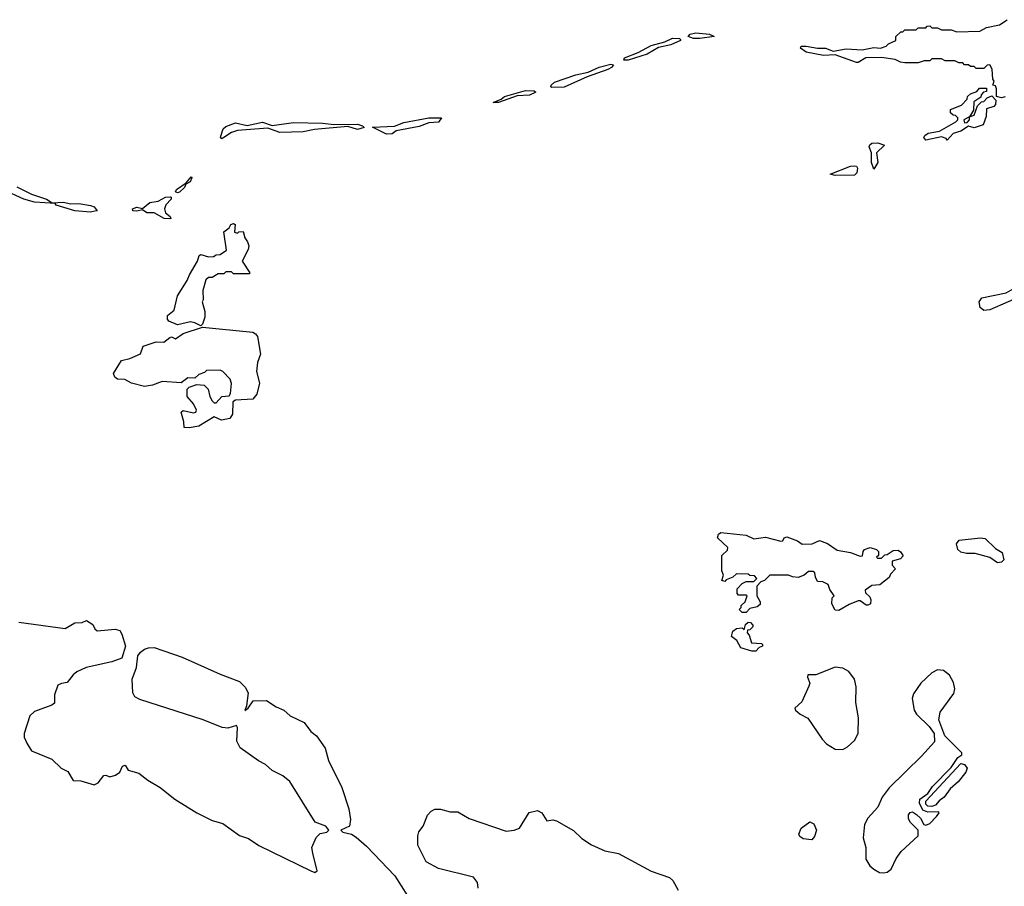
# Model space of a CAD drawing. Extents: x 2386423 to 2568864, y 578392 to 761999.
# Tile 359 of 454: x 2499229 to 2504320, y 680575 to 685052. Entities that reach past the tile are written whole.
import ezdxf

# ---------------------------------------------------------------- set-up
doc = ezdxf.new("R2010")
doc.units = 0

msp = doc.modelspace()

# ---------------------------------------------------------------- linework, layer by layer
at = {"layer": '0CON05XD'}
for points in [[(2504305, 684648), (2504280, 684655), (2504280, 684695), (2504275, 684710), (2504260, 684715), (2504267.5, 684735), (2504260, 684745), (2504257, 684797), (2504245, 684820), (2504231.7, 684818.3), (2504215, 684800), (2504175, 684800), (2504165, 684810), (2504145, 684810), (2504135, 684820), (2504115, 684820), (2504105, 684830), (2504085, 684830), (2504065, 684840), (2504015, 684840), (2503995, 684850), (2503945, 684850), (2503935, 684840), (2503905, 684840), (2503875, 684830), (2503805, 684830), (2503783, 684833), (2503755, 684847.5), (2503685, 684857.5), (2503604.4, 684855.6), (2503565, 684830.8), (2503555, 684830.6), (2503445, 684871.4), (2503385, 684867.3), (2503295, 684884.6), (2503265.8, 684905), (2503270, 684915), (2503295, 684915.3), (2503354.6, 684904.6), (2503395, 684905.4), (2503435, 684890.8), (2503502.6, 684902.6), (2503585, 684896.9), (2503645, 684909.4), (2503680, 684905), (2503710, 684915), (2503721.7, 684928.3), (2503760, 684945), (2503760, 684965), (2503785, 684990), (2503795, 684990), (2503805, 685000), (2503865, 685000), (2503875, 685010), (2503915, 685010), (2503921.7, 685018.3), (2503935, 685020), (2503945, 685010), (2503975, 685010), (2503995, 685000), (2504045, 685000), (2504075, 684990), (2504193, 684993), (2504227.5, 685012.5), (2504295, 685025.7), (2504335, 685052.5)], [(2502352.7, 684842.7), (2502356.2, 684855), (2502426.8, 684883.2), (2502495, 684919.5), (2502565, 684938.5), (2502605, 684956.5), (2502640, 684955), (2502645, 684950), (2502646.2, 684945), (2502595, 684923.5), (2502531.3, 684908.7), (2502473.8, 684875), (2502375, 684843.1), (2502352.7, 684842.7)], [(2502745, 684954.7), (2502712.5, 684955), (2502686, 684965), (2502695, 684978.5), (2502725, 684984.5), (2502795, 684977.7), (2502820, 684965), (2502745, 684954.7)], [(2501981.4, 684701.4), (2501976, 684705), (2501977.1, 684715), (2501995, 684730), (2502105, 684767.3), (2502168.5, 684781.5), (2502225, 684807.8), (2502285, 684822), (2502299.3, 684819.3), (2502288.8, 684805), (2502270, 684795), (2502162.5, 684757.5), (2502045, 684704.4), (2501981.4, 684701.4)], [(2501705, 684624.5), (2501677.5, 684625), (2501718.8, 684641.2), (2501736.2, 684655), (2501845, 684687.5), (2501890, 684685), (2501898.3, 684678.3), (2501865, 684662.9), (2501801.4, 684658.6), (2501705, 684624.5)], [(2504025, 684430), (2504018.8, 684438.8), (2503995, 684446.7), (2503915, 684430), (2503903.6, 684443.6), (2503908.8, 684455), (2503926.4, 684466.4), (2503985, 684476.7), (2504070, 684525), (2504080, 684535), (2504080, 684545), (2504068.3, 684558.3), (2504055, 684560), (2504041.7, 684571.7), (2504041.7, 684588.3), (2504098.3, 684611.7), (2504128.3, 684641.7), (2504130, 684655), (2504145, 684670), (2504178.3, 684681.7), (2504191.7, 684698.3), (2504228.3, 684698.3), (2504228.3, 684681.7), (2504211.7, 684678.3), (2504200, 684665), (2504198.3, 684651.7), (2504161.7, 684628.3), (2504160, 684585), (2504140, 684550), (2504110, 684535), (2504115, 684520), (2504128.3, 684521.7), (2504140, 684535), (2504140, 684550), (2504165, 684560), (2504181.7, 684608.3), (2504201.7, 684628.3), (2504215, 684630), (2504231.7, 684648.3), (2504255, 684660), (2504276.7, 684636.7), (2504273.8, 684615), (2504265, 684603.8), (2504227.5, 684592.5), (2504226.9, 684553.1), (2504210, 684510), (2504165, 684494.3), (2504135, 684502.5), (2504095, 684477.1), (2504055.6, 684464.4), (2504025, 684430)], [(2504325, 684653.8), (2504305, 684648)], [(2500275, 684437.5), (2500267.5, 684445), (2500280.5, 684489.5), (2500295, 684501.4), (2500345, 684518.9), (2500405, 684506), (2500485, 684522.9), (2500535, 684505.7), (2500645, 684520.6), (2500795, 684518.1), (2500855, 684511.2), (2500975, 684512.9), (2501002.5, 684505), (2501010, 684495), (2500975, 684485.7), (2500925, 684500), (2500754.2, 684485.8), (2500695, 684474), (2500575, 684470.5), (2500512.5, 684492.5), (2500355, 684480), (2500325, 684469.2), (2500285, 684443.8), (2500275, 684437.5)], [(2501125, 684461.2), (2501053, 684497), (2501166.9, 684503.1), (2501215, 684521.9), (2501345, 684545.5), (2501410, 684545), (2501395, 684522.9), (2501345, 684518.9), (2501295, 684500.5), (2501175, 684478.6), (2501155, 684463.3), (2501125, 684461.2)], [(2503645, 684280), (2503634.2, 684314.2), (2503634, 684365), (2503622, 684395), (2503624.4, 684405.6), (2503635, 684414), (2503665.8, 684415.8), (2503700, 684405), (2503658.8, 684365), (2503666.2, 684315), (2503645, 684280)], [(2503445, 684247.5), (2503420, 684255), (2503524.3, 684295.7), (2503545, 684298), (2503555.8, 684295.8), (2503561.2, 684285), (2503558, 684262), (2503545, 684250), (2503445, 684247.5)], [(2500045, 684158), (2500035, 684163.3), (2500040, 684175), (2500090, 684210), (2500115, 684240), (2500118.8, 684235), (2500111.2, 684215), (2500087.5, 684202.5), (2500080.8, 684185), (2500055, 684161.4), (2500045, 684158)], [(2499595, 684057.3), (2499515, 684064.6), (2499417.5, 684095), (2499413, 684103), (2499305, 684109.4), (2499250, 684125), (2499145, 684174.3)], [(2499215, 684188.9), (2499290.9, 684150.9), (2499367.5, 684125), (2499397, 684107), (2499455, 684110.6), (2499491.2, 684101.2), (2499535, 684102.9), (2499595, 684093.1), (2499613.8, 684085), (2499630, 684065), (2499625, 684064.3), (2499595, 684057.3)], [(2500005, 684024.4), (2499976.7, 684025), (2499925, 684054.3), (2499886.7, 684055), (2499865, 684070), (2499835, 684062.5), (2499815, 684064.3), (2499813.3, 684075), (2499835, 684083.3), (2499865, 684077.5), (2499901.3, 684108.7), (2499945.5, 684114.5), (2499983.3, 684135), (2500008.1, 684138.1), (2500013.3, 684135), (2500012, 684125), (2499984.4, 684095.6), (2499977.5, 684075), (2499983.8, 684055), (2500007.5, 684035), (2500010, 684025), (2500005, 684024.4)], [(2500165, 683470), (2500135, 683486.7), (2500111.7, 683491.7), (2500045, 683476.7), (2500000, 683495), (2499992.9, 683505), (2499994.2, 683525), (2500028.3, 683551.7), (2500045, 683626), (2500096, 683705), (2500106.4, 683733.6), (2500148.8, 683805), (2500156.7, 683835), (2500165, 683840), (2500205, 683826.7), (2500231.7, 683828.3), (2500245, 683837.5), (2500265, 683840), (2500298.3, 683861.7), (2500284.3, 683955.7), (2500312.5, 683977.5), (2500321.2, 683995), (2500335, 684000), (2500342.5, 683995), (2500340, 683955), (2500355, 683950), (2500363, 683957), (2500385, 683957.5), (2500393.3, 683925), (2500406.7, 683905), (2500413.3, 683885), (2500410.8, 683865), (2500380, 683805), (2500420, 683745), (2500415, 683740), (2500335, 683740), (2500325, 683750), (2500295, 683750), (2500285, 683740), (2500255, 683740), (2500225, 683720), (2500205, 683720), (2500191.7, 683708.3), (2500177, 683653), (2500177.5, 683605), (2500172.5, 683595), (2500186.2, 683545), (2500186.2, 683515), (2500175, 683480), (2500165, 683470)], [(2504215, 683550.5), (2504195.6, 683565), (2504190, 683595), (2504204.6, 683615.4), (2504329.1, 683640.9), (2504390, 683675), (2504425, 683687.1), (2504445, 683689.1), (2504464.3, 683675), (2504459.4, 683655), (2504435, 683636.7), (2504245, 683553.5), (2504215, 683550.5)], [(2500105, 682944), (2500080, 682945), (2500078.1, 682975), (2500063.3, 683025), (2500075, 683034), (2500128.3, 683021.7), (2500140, 683025), (2500143.3, 683035), (2500128.3, 683068.3), (2500095.7, 683105.7), (2500095.8, 683144.2), (2500105, 683153.8), (2500145, 683167.5), (2500183.6, 683163.6), (2500204, 683144), (2500212.9, 683105), (2500225, 683083.3), (2500235, 683073.3), (2500245, 683073.3), (2500275, 683106.2), (2500311.7, 683108.3), (2500319.3, 683120.7), (2500323.6, 683173.6), (2500316.7, 683195), (2500280, 683235), (2500265, 683242.5), (2500195, 683240), (2500185, 683230), (2500155, 683220), (2500135, 683200), (2500098.3, 683201.7), (2500065, 683176), (2499966, 683184), (2499915.6, 683164.4), (2499875, 683157.1), (2499807.5, 683175), (2499773.1, 683193.1), (2499735, 683195.8), (2499720.8, 683205), (2499714.3, 683225), (2499755, 683292.5), (2499798.8, 683301.2), (2499853.3, 683326.7), (2499867.5, 683365), (2499935, 683388.9), (2499975, 683386.2), (2500005, 683411.2), (2500015, 683413.3), (2500035, 683403.3), (2500075, 683431.2), (2500175, 683463.3), (2500435, 683437.5), (2500449.3, 683429.3), (2500458, 683415), (2500474.2, 683325), (2500459.5, 683280.5), (2500454.2, 683234.2), (2500469.4, 683175), (2500455, 683117.5), (2500435, 683092.5), (2500345, 683087.5), (2500331.7, 683078.3), (2500330, 683015), (2500315, 682992.5), (2500273, 682983), (2500235, 683001.2), (2500155, 682952.2), (2500105, 682944)], [(2502985, 681990), (2502965, 681990), (2502950, 682005), (2502960, 682015), (2502960, 682025), (2502980, 682045), (2502990, 682075), (2502985, 682080), (2502945, 682080), (2502938.3, 682088.3), (2502938.3, 682111.7), (2502965, 682140), (2502985, 682150), (2503025, 682150), (2503040, 682165), (2503028.3, 682178.3), (2503005, 682180), (2502995, 682187.5), (2502935, 682190), (2502917, 682173), (2502881.7, 682158.3), (2502875, 682150), (2502860, 682155), (2502867.5, 682182.5), (2502860, 682205), (2502860, 682285), (2502888.3, 682311.7), (2502890, 682325), (2502837.5, 682375), (2502842.5, 682395), (2502855, 682402.5), (2502985, 682390), (2503025, 682370), (2503085, 682379.2), (2503165, 682357.5), (2503175, 682360), (2503182.5, 682375), (2503195, 682380), (2503250.7, 682360.7), (2503275, 682342.5), (2503326.4, 682343.6), (2503365, 682362.5), (2503405, 682346.7), (2503455, 682312.5), (2503525, 682300), (2503575, 682280), (2503587.5, 682282.5), (2503590, 682305), (2503597.5, 682315), (2503625.8, 682325.8), (2503660, 682315), (2503670, 682305), (2503670, 682285), (2503660, 682275), (2503665, 682270), (2503685, 682270), (2503701.7, 682288.3), (2503715, 682290), (2503745, 682310), (2503771.7, 682311.7), (2503783.9, 682303.9), (2503797, 682283), (2503783.6, 682266.4), (2503740, 682255), (2503740, 682235), (2503757.5, 682215), (2503731.7, 682188.3), (2503725, 682170), (2503677, 682133), (2503635, 682130), (2503600, 682105), (2503601.7, 682091.7), (2503625, 682070), (2503630, 682055), (2503627.5, 682035), (2503615, 682027.5), (2503605, 682027.5), (2503575, 682050), (2503565, 682050), (2503518.3, 682031.7), (2503465, 682000), (2503445, 682002.5), (2503427.5, 682035), (2503430, 682065), (2503440, 682075), (2503418.3, 682108.3), (2503410, 682135), (2503401.7, 682138.3), (2503381.7, 682148.3), (2503355, 682150), (2503343, 682173), (2503340, 682195), (2503331.7, 682201.7), (2503308.3, 682201.7), (2503285, 682182.5), (2503255, 682170), (2503225, 682173.3), (2503205, 682182.5), (2503108.3, 682181.7), (2503080, 682155), (2503061.7, 682148.3), (2503040, 682125), (2503040, 682075), (2503057.5, 682045), (2503058.3, 682031.7), (2503041.7, 682018.3), (2503005, 682010), (2502985, 681990)], [(2504285, 682246), (2504245, 682274), (2504170, 682295), (2504125, 682294), (2504095, 682301.2), (2504080, 682315), (2504072.5, 682345), (2504086.7, 682363.3), (2504196.1, 682376.1), (2504221.7, 682371.7), (2504275, 682320), (2504308.8, 682298.8), (2504318.3, 682261.7), (2504305, 682250), (2504285, 682246)], [(2499225, 681940), (2499463.6, 681906.4), (2499515, 681936.7), (2499551.7, 681938.3), (2499575, 681947.5), (2499607.7, 681927.7), (2499617.5, 681905), (2499630, 681895), (2499723.1, 681903.1), (2499746.5, 681896.5), (2499757.3, 681877.3), (2499775.5, 681815), (2499757, 681753), (2499705.6, 681734.4), (2499572.5, 681705), (2499525, 681683.8), (2499505, 681667.5), (2499475, 681627.5), (2499445, 681623.3), (2499426.4, 681613.6), (2499410, 681565), (2499409.3, 681520.7), (2499395, 681510), (2499305, 681477.5), (2499281.5, 681455), (2499251.8, 681365), (2499252.5, 681345), (2499265.5, 681315), (2499290, 681275), (2499395, 681231.4), (2499443.8, 681185), (2499477.6, 681167.6), (2499505, 681120.8), (2499545, 681119.1), (2499615, 681100), (2499635, 681109.2), (2499665, 681146.7), (2499675, 681148.8), (2499695, 681140), (2499725, 681148.8), (2499747.5, 681165), (2499760, 681195), (2499775, 681200), (2499790, 681175), (2499845, 681160), (2499892.5, 681122.5), (2499955, 681086), (2500032, 681025), (2500145, 680954.6), (2500224.4, 680914.4), (2500279.3, 680899.3), (2500365, 680838.1), (2500412.3, 680822.3), (2500465, 680785.6), (2500735, 680654.5), (2500755, 680647.1), (2500767.8, 680655), (2500745, 680746.7), (2500740, 680775), (2500762.5, 680827.5), (2500782.7, 680847.3), (2500817.5, 680855), (2500827.5, 680865), (2500812.5, 680885), (2500756.5, 680906.5), (2500625.7, 681115.7), (2500590, 681145), (2500535, 681174), (2500500, 681205), (2500463.3, 681223.3), (2500370, 681290), (2500351.4, 681325), (2500356.2, 681396.2), (2500350, 681405), (2500305, 681392.7), (2500275.3, 681395.3), (2500178, 681435), (2499850.5, 681540.5), (2499824.6, 681554.6), (2499814.4, 681575), (2499810.9, 681645), (2499833.3, 681705), (2499840.9, 681765), (2499854.7, 681785.3), (2499875, 681800), (2499895, 681807.9), (2499925, 681809.6), (2500069.5, 681759.5), (2500265, 681670.8), (2500365, 681633.6), (2500394.7, 681604.7), (2500411.1, 681575), (2500402, 681508), (2500392.5, 681482.5), (2500410, 681495), (2500436.6, 681533.4), (2500504.6, 681534.6), (2500555, 681502.1), (2500595.3, 681485.3), (2500628, 681455), (2500700.6, 681420.6), (2500734.3, 681375), (2500763.1, 681353.1), (2500809.1, 681289.1), (2500825.8, 681225), (2500895.6, 681085), (2500931.1, 680975), (2500940.3, 680920.3), (2500934.3, 680885.7), (2500890, 680865), (2500900, 680855), (2500945, 680844.4), (2500968.5, 680828.5), (2501021.6, 680781.6), (2501169.2, 680629.2), (2501233.5, 680525)], [(2503035, 681790), (2503015, 681790), (2502957, 681807), (2502937.5, 681845), (2502910, 681865), (2502917, 681893), (2502935, 681907.5), (2502965, 681910), (2502975, 681900), (2502981.7, 681928.3), (2502995, 681940), (2503008.3, 681938.3), (2503020, 681925), (2503020, 681915), (2503005, 681900), (2502991.7, 681898.3), (2502990, 681885), (2503001.7, 681871.7), (2503013, 681833), (2503065, 681830), (2503070, 681825), (2503070, 681815), (2503051.7, 681808.3), (2503035, 681790)], [(2503485, 681282.5), (2503509.4, 681295), (2503545, 681328.1), (2503564.4, 681365), (2503565.7, 681445.7), (2503551.9, 681525), (2503554.5, 681605), (2503545.5, 681645), (2503516.9, 681685), (2503485, 681701.8), (2503445, 681707.1), (2503345, 681666.9), (2503305, 681668), (2503301.9, 681655), (2503313.8, 681625), (2503310.2, 681609.8), (2503272.6, 681527.4), (2503237.5, 681495), (2503240, 681485), (2503263.8, 681465), (2503303.4, 681443.4), (2503377.5, 681335), (2503401.4, 681311.4), (2503445, 681283.3), (2503485, 681282.5)], [(2503695, 680644.4), (2503715, 680648.6), (2503735, 680662.9), (2503761.2, 680718.8), (2503786.2, 680755), (2503874.5, 680835), (2503873.8, 680865), (2503834.7, 680904.7), (2503824.2, 680924.2), (2503825.4, 680945), (2503832.9, 680957.1), (2503845, 680959.1), (2503865.7, 680945.7), (2503886.2, 680926.2), (2503904.4, 680895), (2503915, 680891.2), (2503935, 680899.5), (2503970, 680935), (2503982.5, 680955), (2503979.7, 680959.7), (2503925, 680957.2), (2503898.8, 680968.8), (2503882.2, 681005), (2503882.6, 681025), (2503925.4, 681054.6), (2503949.2, 681090.8), (2504045, 681188.8), (2504079.9, 681240.1), (2504100, 681255), (2504100.8, 681265), (2504011.7, 681351.7), (2503981.8, 681435), (2503987.7, 681475), (2504058.5, 681571.5), (2504063.4, 681595), (2504057.6, 681627.6), (2504036.7, 681665), (2504005, 681690), (2503975, 681692.6), (2503945, 681678.6), (2503888.7, 681625), (2503851, 681569), (2503843.5, 681545), (2503854.4, 681485), (2503865.6, 681465), (2503930.8, 681400.8), (2503957.5, 681365), (2503958.8, 681321.2), (2503892.7, 681247.3), (2503725, 681084.4), (2503688.9, 681035), (2503666.7, 680983.3), (2503615, 680926.7), (2503598, 680895), (2503590.8, 680825), (2503603.3, 680775), (2503604, 680715), (2503625, 680681.2), (2503645, 680664), (2503675, 680646), (2503695, 680644.4)], [(2503945, 680987.6), (2503925, 680989.5), (2503915, 680999.5), (2503914, 681015), (2504095, 681210), (2504113.8, 681205), (2504127.4, 681185), (2504121.6, 681165), (2504081.8, 681115), (2504040.9, 681079.1), (2504009.3, 681035), (2503982.6, 681017.4), (2503965, 680994.5), (2503945, 680987.6)], [(2501599.6, 680565), (2501596.9, 680595), (2501575, 680622.7), (2501395, 680666.8), (2501331.7, 680701.7), (2501288.1, 680788.1), (2501288.6, 680835), (2501293.2, 680856.8), (2501315, 680886.2), (2501337.9, 680942.1), (2501356.8, 680963.2), (2501375, 680973.1), (2501405, 680973.8), (2501455, 680959.1), (2501495, 680960.5), (2501554, 680925), (2501745, 680860.4), (2501785.3, 680864.7), (2501814, 680875), (2501863.4, 680956.6), (2501906.1, 680966.1), (2501929.4, 680955), (2501955, 680913.3), (2501985, 680919.2), (2502005, 680914), (2502093.2, 680863.2), (2502135, 680821.4), (2502185, 680789.2), (2502255, 680757.5), (2502325, 680744.4), (2502495, 680653.1), (2502589.7, 680619.7), (2502606.2, 680605), (2502633.5, 680555)], [(2503325, 680814.6), (2503279.8, 680819.8), (2503262.7, 680832.7), (2503258.5, 680845), (2503270, 680875), (2503315, 680908), (2503335, 680898.5), (2503348.9, 680865), (2503338.5, 680831.5), (2503325, 680814.6)]]:
    msp.add_lwpolyline(points, dxfattribs=at)

doc.saveas('drawing.dxf')
